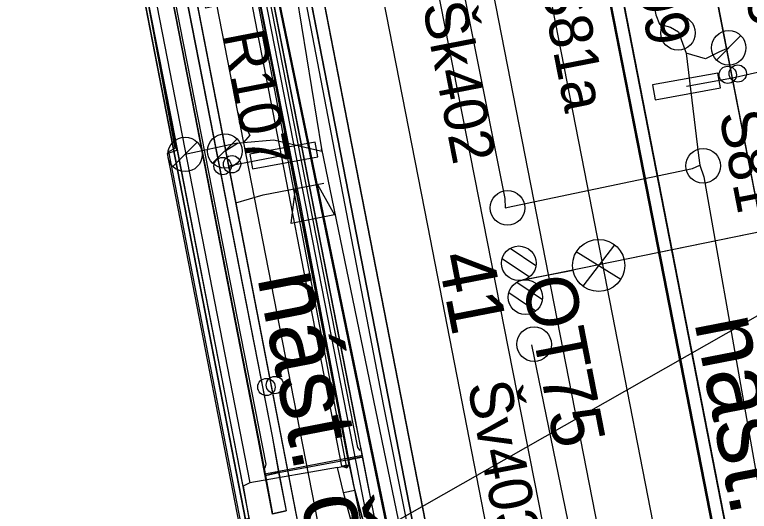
# Model space of a CAD drawing. Extents: x -545736 to -544888, y -1122892 to -1119128.
# Drawn here: x -545223.11 to -545201.89, y -1121830.85 to -1121816.49 of the extents above; entities that cross this region are included whole.
import ezdxf

# ---------------------------------------------------------------- set-up
doc = ezdxf.new("R2010")
doc.units = 0
for name, color, linetype in [('osvětlené plochy-hodnota-obrys', 7, 'Continuous'), ('Podbarveni_Nastupiste', 7, 'Continuous'), ('Podbarveni_Zastreseni_Pozemni', 7, 'Continuous'), ('Vrstva 1 - Koleje', 7, 'Continuous'), ('Vrstva 11 - Trakce', 7, 'Continuous'), ('Vrstva 14_zastreseni a nastupiste', 7, 'Continuous'), ('Vrstva 16_plochy', 7, 'Continuous'), ('Vrstva 17_ploty - zabradli', 7, 'Continuous'), ('Vrstva 18_mosty', 7, 'Continuous'), ('Vrstva 23', 7, 'Continuous'), ('Vrstva 25', 7, 'Continuous'), ('Vrstva 29 - sdelzar', 7, 'Continuous'), ('Vrstva 31', 7, 'Continuous'), ('Vrstva 33 - prvky sdelzar', 7, 'Continuous'), ('Vrstva 35', 7, 'Continuous'), ('Vrstva 4 - Teren - stezky - prechody - plochy', 7, 'Continuous'), ('Vrstva 43', 7, 'Continuous'), ('Vrstva 44', 7, 'Continuous'), ('Vrstva 63', 7, 'Continuous')]:
    doc.layers.add(name, color=color, linetype=linetype)

msp = doc.modelspace()

# ---------------------------------------------------------------- linework, layer by layer
at = {"layer": 'osvětlené plochy-hodnota-obrys'}
msp.add_lwpolyline([(-545199.162, -1121901.526), (-545277.859, -1121498.851)], dxfattribs=at)
at = {"layer": 'Podbarveni_Nastupiste'}
for points in [[(-545231.744, -1121683.481), (-545229.824, -1121693.33), (-545229.072, -1121697.208), (-545226.009, -1121712.918), (-545224.101, -1121722.713), (-545222.186, -1121732.529), (-545220.281, -1121742.278), (-545218.37, -1121752.08), (-545216.462, -1121761.85), (-545214.551, -1121771.671), (-545213.794, -1121775.543), (-545213.03, -1121779.5), (-545212.661, -1121781.385), (-545211.509, -1121787.31), (-545210.352, -1121793.242), (-545209.981, -1121795.167), (-545208.837, -1121801.034), (-545206.928, -1121810.852), (-545205.021, -1121820.613), (-545203.103, -1121830.424), (-545201.195, -1121840.212), (-545199.282, -1121850), (-545197.377, -1121859.789)], [(-545187.251, -1121954.256), (-545197.191, -1121903.223), (-545206.675, -1121854.601), (-545216.326, -1121805.1), (-545225.795, -1121756.548), (-545231.585, -1121726.856)], [(-545224.924, -1121787.43), (-545221.36, -1121805.783), (-545221.259, -1121806.301), (-545211.715, -1121855.445), (-545211.684, -1121855.607), (-545203.518, -1121897.654)]]:
    msp.add_lwpolyline(points, dxfattribs=at)
at = {"layer": 'Podbarveni_Zastreseni_Pozemni'}
for points in [[(-545187.955, -1121952.531), (-545197.581, -1121903.153), (-545207.045, -1121854.61), (-545216.686, -1121805.155), (-545226.175, -1121756.48), (-545231.934, -1121726.937)], [(-545215.86, -1121763.078), (-545206.277, -1121812.251), (-545196.709, -1121861.35), (-545187.145, -1121910.427), (-545177.587, -1121959.472)], [(-545224.924, -1121787.43), (-545221.36, -1121805.783), (-545221.259, -1121806.301), (-545211.715, -1121855.445), (-545211.684, -1121855.607), (-545203.518, -1121897.654)]]:
    msp.add_lwpolyline(points, dxfattribs=at)
at = {"layer": 'Vrstva 1 - Koleje'}
for points in [[(-545233.848, -1121681.554), (-545231.483, -1121693.695), (-545230.717, -1121697.634), (-545229.575, -1121703.488), (-545227.679, -1121713.214), (-545226.781, -1121717.826), (-545225.755, -1121723.095), (-545223.844, -1121732.896), (-545221.936, -1121742.699), (-545220.047, -1121752.363), (-545218.136, -1121762.167), (-545216.206, -1121772.05), (-545214.706, -1121779.748), (-545213.171, -1121787.633), (-545211.629, -1121795.541), (-545210.504, -1121801.308), (-545208.582, -1121811.169), (-545206.666, -1121820.989), (-545204.756, -1121830.789), (-545202.85, -1121840.577), (-545200.945, -1121850.344), (-545199.048, -1121860.1)], [(-545230.326, -1121724.427), (-545229.979, -1121726.206), (-545228.374, -1121734.441), (-545226.474, -1121744.198), (-545224.579, -1121753.948), (-545222.66, -1121763.756), (-545220.843, -1121773.054), (-545218.829, -1121783.394), (-545216.936, -1121793.11), (-545215.015, -1121802.972), (-545213.112, -1121812.732), (-545211.192, -1121822.586), (-545209.281, -1121832.389), (-545207.364, -1121842.223), (-545205.454, -1121852.03), (-545203.463, -1121862.249), (-545201.64, -1121871.595), (-545199.732, -1121881.388), (-545197.825, -1121891.185), (-545195.911, -1121901.003), (-545194.004, -1121910.796), (-545192.091, -1121920.608), (-545190.577, -1121928.351), (-545188.26, -1121940.241)]]:
    msp.add_lwpolyline(points, dxfattribs=at)
at = {"layer": 'Vrstva 11 - Trakce'}
for p, q in [((-545208.457, -1121824.167), (-545180.616, -1121818.465)), ((-545208.798, -1121823.242), (-545208.058, -1121823.741)), ((-545209.03, -1121823.538), (-545208.244, -1121824.069)), ((-545208.61, -1121824.226), (-545207.867, -1121824.727)), ((-545208.84, -1121824.524), (-545208.056, -1121825.052))]:
    msp.add_line(p, q, dxfattribs=at)
for centre in [(-545208.552, -1121823.676), (-545208.362, -1121824.658)]:
    msp.add_circle(centre, 0.5, dxfattribs=at)
at = {"layer": 'Vrstva 14_zastreseni a nastupiste'}
for points in [[(-545197.404, -1121859.79), (-545199.309, -1121850.001), (-545201.222, -1121840.213), (-545203.13, -1121830.425), (-545205.048, -1121820.614), (-545206.955, -1121810.853), (-545208.864, -1121801.035), (-545210.008, -1121795.168), (-545210.379, -1121793.243), (-545211.536, -1121787.311), (-545212.688, -1121781.386), (-545213.057, -1121779.501), (-545213.821, -1121775.544), (-545214.578, -1121771.672), (-545216.489, -1121761.851), (-545218.397, -1121752.081), (-545220.308, -1121742.279), (-545222.213, -1121732.53), (-545224.128, -1121722.714), (-545226.036, -1121712.919), (-545229.099, -1121697.209), (-545229.851, -1121693.331), (-545231.771, -1121683.482)], [(-545197.377, -1121859.789), (-545199.282, -1121850), (-545201.195, -1121840.212), (-545203.103, -1121830.424), (-545205.021, -1121820.613), (-545206.928, -1121810.852), (-545208.837, -1121801.034), (-545209.981, -1121795.167), (-545210.352, -1121793.242), (-545211.509, -1121787.31), (-545212.661, -1121781.385), (-545213.03, -1121779.5), (-545213.794, -1121775.543), (-545214.551, -1121771.671), (-545216.462, -1121761.85), (-545218.37, -1121752.08), (-545220.281, -1121742.278), (-545222.186, -1121732.529), (-545224.101, -1121722.713), (-545226.009, -1121712.918), (-545229.072, -1121697.208), (-545229.824, -1121693.33), (-545231.744, -1121683.481)], [(-545235.481, -1121708.743), (-545240.947, -1121709.822), (-545239.006, -1121719.972), (-545238.05, -1121719.845), (-545230.816, -1121757.091), (-545221.26, -1121806.301), (-545211.684, -1121855.607), (-545203.518, -1121897.654)], [(-545203.518, -1121897.654), (-545211.715, -1121855.445), (-545221.36, -1121805.783), (-545230.843, -1121756.957), (-545238.05, -1121719.845), (-545239.006, -1121719.972), (-545240.947, -1121709.822), (-545235.472, -1121708.744)], [(-545187.955, -1121952.531), (-545197.617, -1121902.959), (-545207.134, -1121854.134), (-545216.759, -1121804.75), (-545226.215, -1121756.237), (-545235.472, -1121708.744), (-545235.481, -1121708.743), (-545226.175, -1121756.48), (-545216.686, -1121805.155), (-545207.045, -1121854.61), (-545197.581, -1121903.153), (-545187.955, -1121952.532)], [(-545177.587, -1121959.475), (-545187.231, -1121909.997), (-545196.795, -1121860.929), (-545206.373, -1121811.793), (-545215.93, -1121762.758), (-545225.432, -1121714.011)], [(-545225.423, -1121714.009), (-545215.86, -1121763.078), (-545206.277, -1121812.251), (-545196.709, -1121861.35), (-545187.145, -1121910.427), (-545177.587, -1121959.472)], [(-545190.303, -1121938.581), (-545192.214, -1121928.77), (-545194.125, -1121918.966), (-545196.031, -1121909.189), (-545197.942, -1121899.363), (-545199.857, -1121889.557), (-545201.763, -1121879.791), (-545203.702, -1121869.853), (-545205.6, -1121860.114), (-545207.522, -1121850.259), (-545209.418, -1121840.525), (-545211.324, -1121830.765), (-545213.239, -1121820.945), (-545215.147, -1121811.118), (-545217.071, -1121801.296), (-545218.983, -1121791.496), (-545220.884, -1121781.736), (-545222.038, -1121775.828), (-545223.949, -1121766.01), (-545225.858, -1121756.223), (-545227.768, -1121746.427), (-545229.681, -1121736.644), (-545231.585, -1121726.856), (-545232.882, -1121727.101)], [(-545190.297, -1121938.595), (-545192.208, -1121928.784), (-545194.119, -1121918.98), (-545196.025, -1121909.203), (-545197.936, -1121899.377), (-545199.851, -1121889.571), (-545201.757, -1121879.805), (-545203.696, -1121869.867), (-545205.594, -1121860.128), (-545207.516, -1121850.273), (-545209.412, -1121840.539), (-545211.318, -1121830.779), (-545213.233, -1121820.959), (-545215.141, -1121811.132), (-545217.065, -1121801.31), (-545218.977, -1121791.51), (-545220.878, -1121781.75), (-545222.032, -1121775.842), (-545223.943, -1121766.024), (-545225.852, -1121756.237), (-545227.762, -1121746.441), (-545229.675, -1121736.658), (-545231.579, -1121726.87), (-545232.876, -1121727.115)]]:
    msp.add_lwpolyline(points, dxfattribs=at)
for centre in [(-545202.516, -1121818.227), (-545202.226, -1121818.19), (-545216.836, -1121820.812), (-545217.107, -1121820.865), (-545215.597, -1121827.198), (-545215.842, -1121827.253)]:
    msp.add_circle(centre, 0.25, dxfattribs=at)
at = {"layer": 'Vrstva 16_plochy'}
for points in [[(-545197.377, -1121859.789), (-545199.282, -1121850), (-545201.195, -1121840.212), (-545203.103, -1121830.424), (-545205.021, -1121820.613), (-545206.928, -1121810.852), (-545208.837, -1121801.034), (-545209.981, -1121795.167), (-545210.352, -1121793.242), (-545211.509, -1121787.31), (-545212.661, -1121781.385), (-545213.03, -1121779.5), (-545213.794, -1121775.543), (-545214.551, -1121771.671), (-545216.462, -1121761.85), (-545218.37, -1121752.08), (-545220.281, -1121742.278), (-545222.186, -1121732.529), (-545224.101, -1121722.713), (-545226.009, -1121712.918), (-545229.072, -1121697.208), (-545229.824, -1121693.33), (-545231.744, -1121683.481)], [(-545190.303, -1121938.581), (-545192.214, -1121928.77), (-545194.125, -1121918.966), (-545196.031, -1121909.189), (-545197.942, -1121899.363), (-545199.857, -1121889.557), (-545201.763, -1121879.791), (-545203.702, -1121869.853), (-545205.6, -1121860.114), (-545207.522, -1121850.259), (-545209.418, -1121840.525), (-545211.324, -1121830.765), (-545213.239, -1121820.945), (-545215.147, -1121811.118), (-545217.071, -1121801.296), (-545218.983, -1121791.496), (-545220.884, -1121781.736), (-545222.038, -1121775.828), (-545223.949, -1121766.01), (-545225.858, -1121756.223), (-545227.768, -1121746.427), (-545229.681, -1121736.644), (-545231.585, -1121726.856), (-545232.882, -1121727.101)], [(-545203.547, -1121897.593), (-545206.753, -1121881.158), (-545211.097, -1121859.343), (-545210.813, -1121859.226), (-545213.111, -1121847.564), (-545213.392, -1121847.604), (-545218.662, -1121820.44), (-545218.477, -1121820.346), (-545219.984, -1121812.223), (-545220.26, -1121812.204), (-545225.709, -1121784.688), (-545225.426, -1121784.6), (-545227.01, -1121776.395), (-545227.341, -1121776.465), (-545232.574, -1121749.266), (-545232.267, -1121749.247), (-545234.505, -1121737.659), (-545234.868, -1121737.77), (-545236.84, -1121727.819)]]:
    msp.add_lwpolyline(points, dxfattribs=at)
at = {"layer": 'Vrstva 17_ploty - zabradli'}
for points in [[(-545213.137, -1121829.09), (-545213.201, -1121828.997), (-545215.683, -1121816.346), (-545218.136, -1121803.834), (-545218.101, -1121803.73)], [(-545215.883, -1121829.595), (-545215.85, -1121829.485), (-545218.337, -1121816.824), (-545220.75, -1121804.321), (-545220.821, -1121804.222)]]:
    msp.add_lwpolyline(points, dxfattribs=at)
at = {"layer": 'Vrstva 18_mosty'}
for points in [[(-545215.667, -1121830.925), (-545215.887, -1121829.775), (-545216.081, -1121828.749), (-545220.77, -1121804.664), (-545221.577, -1121800.537)], [(-545211.907, -1121835.206), (-545213.071, -1121829.23), (-545213.278, -1121828.196), (-545217.991, -1121804.122), (-545218.151, -1121803.288)], [(-545218.141, -1121803.333), (-545217.992, -1121804.117), (-545217.708, -1121805.552), (-545213.28, -1121828.199), (-545213.076, -1121829.274), (-545211.899, -1121835.2), (-545212.297, -1121835.279), (-545214.339, -1121835.694), (-545214.735, -1121835.776), (-545214.959, -1121834.667)], [(-545215.668, -1121830.923), (-545215.873, -1121829.807), (-545216.075, -1121828.744), (-545220.501, -1121806.103), (-545220.773, -1121804.657), (-545220.922, -1121803.874)], [(-545213.071, -1121829.23), (-545215.887, -1121829.775)], [(-545215.873, -1121829.807), (-545215.489, -1121829.72), (-545213.467, -1121829.349), (-545213.082, -1121829.279)]]:
    msp.add_lwpolyline(points, dxfattribs=at)
at = {"layer": 'Vrstva 23'}
for p, q in [((-545213.668, -1121829.539), (-545218.806, -1121802.964)), ((-545213.451, -1121829.513), (-545218.594, -1121802.85)), ((-545213.523, -1121829.585), (-545218.58, -1121802.969)), ((-545213.79, -1121829.576), (-545216.323, -1121830.022)), ((-545213.79, -1121829.576), (-545213.438, -1121829.511)), ((-545216.323, -1121830.022), (-545216.517, -1121830.117)), ((-545213.62, -1121830.305), (-545213.292, -1121830.234))]:
    msp.add_line(p, q, dxfattribs=at)
for points in [[(-545204.006, -1121895.32), (-545211.097, -1121859.276), (-545210.828, -1121859.191), (-545213.136, -1121847.58), (-545213.447, -1121847.636), (-545218.7, -1121820.501), (-545218.434, -1121820.401), (-545220.002, -1121812.223), (-545220.322, -1121812.224), (-545225.746, -1121784.731), (-545225.44, -1121784.622), (-545227.044, -1121776.44), (-545227.334, -1121776.447), (-545232.615, -1121749.298), (-545232.32, -1121749.236), (-545234.53, -1121737.665), (-545234.868, -1121737.675), (-545238.332, -1121720.513)], [(-545211.94, -1121835.191), (-545213.321, -1121830.107), (-545214.861, -1121821.949), (-545216.047, -1121815.956), (-545217.416, -1121816.262), (-545217.595, -1121816.297), (-545219.759, -1121805.349), (-545221.579, -1121805.729), (-545220.273, -1121812.287), (-545220.028, -1121812.236)], [(-545220.028, -1121812.236), (-545218.581, -1121819.536), (-545216.338, -1121831.071)], [(-545216.517, -1121830.117), (-545220.017, -1121812.191), (-545219.799, -1121812.154), (-545216.323, -1121830.022)], [(-545213.79, -1121829.576), (-545213.446, -1121829.512), (-545213.438, -1121829.511)], [(-545199.948, -1121897.799), (-545203.323, -1121880.782), (-545208.084, -1121856.453), (-545212.345, -1121835.011), (-545213.62, -1121830.305), (-545213.79, -1121829.576)], [(-545199.677, -1121897.734), (-545203.003, -1121880.71), (-545207.766, -1121856.41), (-545212.031, -1121834.939), (-545213.292, -1121830.234), (-545213.438, -1121829.511)], [(-545216.517, -1121830.117), (-545216.35, -1121831.056), (-545217.323, -1121831.306)]]:
    msp.add_lwpolyline(points, dxfattribs=at)
msp.add_lwpolyline([(-545213.451, -1121829.513), (-545213.668, -1121829.539), (-545213.523, -1121829.585)], close=True, dxfattribs=at)
at = {"layer": 'Vrstva 25'}
for p, q in [((-545205.606, -1121824.14), (-545206.89, -1121823.348)), ((-545205.785, -1121823.141), (-545206.698, -1121824.34)), ((-545206.985, -1121823.88), (-545208.457, -1121824.167))]:
    msp.add_line(p, q, dxfattribs=at)
msp.add_lwpolyline([(-545208.457, -1121824.167), (-545180.616, -1121818.465)], dxfattribs=at)
msp.add_circle((-545206.244, -1121823.738), 0.754, dxfattribs=at)
at = {"layer": 'Vrstva 29 - sdelzar'}
for p, q in [((-545215.34, -1121820.56), (-545216.94, -1121820.87)), ((-545216.73, -1121821.93), (-545215.94, -1121821.7))]:
    msp.add_line(p, q, dxfattribs=at)
for points in [[(-545238.22, -1121711.14), (-545234.93, -1121728.12), (-545231.3, -1121746.83), (-545227.7, -1121765.38), (-545223.97, -1121784.59), (-545220.37, -1121803.18), (-545216.73, -1121821.93), (-545213.13, -1121840.52), (-545209.71, -1121858.15), (-545206.26, -1121875.91), (-545203.14, -1121892.01), (-545203.04, -1121892.5), (-545200.17, -1121907.31), (-545196.87, -1121924.33), (-545191.66, -1121951.2)], [(-545175.14, -1121957.03), (-545175.16, -1121957.08), (-545175.8, -1121953.82), (-545180.1, -1121931.95), (-545183.87, -1121912.75), (-545187.07, -1121896.48), (-545189.31, -1121885.11), (-545190.22, -1121880.47), (-545193.48, -1121863.77), (-545196.83, -1121846.68), (-545200.14, -1121829.74), (-545203.5, -1121812.59), (-545203.57, -1121812.21), (-545207.18, -1121793.54), (-545209.33, -1121782.4), (-545210.67, -1121775.43), (-545213.88, -1121758.72), (-545214.01, -1121758.07), (-545217.14, -1121741.79), (-545220.4, -1121724.8), (-545222.23, -1121715.29), (-545222.21, -1121715.31)], [(-545191.66, -1121951.2), (-545193.35, -1121942.51), (-545235.14, -1121727)], [(-545190.87, -1121877.13), (-545202.38, -1121818.31), (-545210.85, -1121774.49), (-545217.14, -1121741.79)], [(-545225.37, -1121777.4), (-545216.94, -1121820.87), (-545205.32, -1121880.79), (-545201.375, -1121901.125), (-545191.66, -1121951.2), (-545194.13, -1121951.65), (-545195.7, -1121951.95), (-545197.13, -1121952.16)], [(-545203.71, -1121818.56), (-545202.38, -1121818.31), (-545200.85, -1121817.97)]]:
    msp.add_lwpolyline(points, dxfattribs=at)
at = {"layer": 'Vrstva 31'}
for points in [[(-545167.8, -1121768.56), (-545182.27, -1121771.39), (-545196.19, -1121774), (-545210.17, -1121776.63), (-545223.05, -1121779.38), (-545201.82, -1121882.5), (-545197.48, -1121905.04), (-545195.72, -1121914.53), (-545195.79, -1121915.03), (-545194.56, -1121922.72)], [(-545201.82, -1121882.5), (-545223.05, -1121779.38)], [(-545223.05, -1121779.38), (-545201.93, -1121881.72), (-545206.59, -1121882.55)]]:
    msp.add_lwpolyline(points, dxfattribs=at)
at = {"layer": 'Vrstva 33 - prvky sdelzar'}
msp.add_line((-545215.94, -1121821.7), (-545214.181, -1121821.359), dxfattribs=at)
for points in [[(-545202.728, -1121818.601), (-545202.806, -1121818.175), (-545204.692, -1121818.52), (-545204.614, -1121818.946)], [(-545214.358, -1121820.601), (-545214.436, -1121820.175), (-545216.322, -1121820.52), (-545216.244, -1121820.946)]]:
    msp.add_lwpolyline(points, close=True, dxfattribs=at)
msp.add_lwpolyline([(-545214.369, -1121821.395), (-545213.872, -1121822.277), (-545215.129, -1121822.521), (-545214.998, -1121821.517)], dxfattribs=at)
at = {"layer": 'Vrstva 35'}
for points in [[(-545218.535, -1121803.416), (-545218.141, -1121803.333), (-545217.708, -1121805.552), (-545213.28, -1121828.199), (-545213.076, -1121829.274), (-545211.899, -1121835.2), (-545211.899, -1121835.2), (-545212.293, -1121835.279), (-545212.297, -1121835.279)], [(-545220.922, -1121803.874), (-545220.501, -1121806.103), (-545215.873, -1121829.807), (-545215.668, -1121830.923), (-545215.271, -1121830.836)], [(-545206.402, -1121859.002), (-545206.387, -1121858.252), (-545212.45, -1121827.803), (-545215.976, -1121809.464), (-545216.925, -1121805.451)], [(-545218.108, -1121805.619), (-545215.89, -1121816.948), (-545213.671, -1121828.277)], [(-545218.099, -1121805.619), (-545215.887, -1121816.947), (-545213.674, -1121828.274)], [(-545217.708, -1121805.552), (-545215.494, -1121816.876), (-545213.28, -1121828.199)], [(-545220.501, -1121806.103), (-545218.288, -1121817.424), (-545216.075, -1121828.744)], [(-545220.116, -1121806.015), (-545217.898, -1121817.346), (-545215.679, -1121828.676)], [(-545220.111, -1121806.016), (-545217.895, -1121817.345)], [(-545217.895, -1121817.345), (-545215.678, -1121828.674)], [(-545213.28, -1121828.199), (-545213.076, -1121829.274), (-545211.899, -1121835.2)], [(-545213.674, -1121828.274), (-545213.467, -1121829.349), (-545212.297, -1121835.279), (-545211.899, -1121835.2)], [(-545213.671, -1121828.277), (-545213.468, -1121829.357), (-545212.293, -1121835.279)], [(-545216.075, -1121828.744), (-545215.873, -1121829.807), (-545215.668, -1121830.923)], [(-545215.679, -1121828.676), (-545215.489, -1121829.72)], [(-545215.678, -1121828.674), (-545215.486, -1121829.724), (-545215.273, -1121830.835)], [(-545213.467, -1121829.349), (-545213.468, -1121829.357), (-545213.076, -1121829.274), (-545213.076, -1121829.274), (-545213.467, -1121829.349)], [(-545215.489, -1121829.72), (-545215.873, -1121829.807), (-545215.873, -1121829.807), (-545215.486, -1121829.724), (-545215.489, -1121829.72)], [(-545215.489, -1121829.72), (-545215.271, -1121830.836), (-545215.273, -1121830.835), (-545215.668, -1121830.923), (-545215.668, -1121830.923)]]:
    msp.add_lwpolyline(points, dxfattribs=at)
at = {"layer": 'Vrstva 4 - Teren - stezky - prechody - plochy'}
for points in [[(-545231.771, -1121683.482), (-545229.851, -1121693.331), (-545229.099, -1121697.209), (-545226.036, -1121712.919), (-545224.128, -1121722.714), (-545222.213, -1121732.53), (-545220.308, -1121742.279), (-545218.397, -1121752.081), (-545216.489, -1121761.851), (-545214.578, -1121771.672), (-545213.821, -1121775.544), (-545213.057, -1121779.501), (-545211.536, -1121787.311), (-545210.379, -1121793.243), (-545210.008, -1121795.168), (-545208.864, -1121801.035), (-545206.955, -1121810.853), (-545205.048, -1121820.614), (-545203.13, -1121830.425), (-545201.222, -1121840.213), (-545199.309, -1121850.001), (-545197.404, -1121859.79)], [(-545205.594, -1121860.128), (-545207.516, -1121850.273), (-545209.412, -1121840.539), (-545211.318, -1121830.779), (-545213.233, -1121820.959), (-545215.141, -1121811.132), (-545217.065, -1121801.31), (-545218.977, -1121791.51), (-545220.878, -1121781.75), (-545222.032, -1121775.842), (-545223.943, -1121766.024), (-545225.852, -1121756.237), (-545227.762, -1121746.441), (-545229.675, -1121736.658), (-545231.579, -1121726.87), (-545232.876, -1121727.115), (-545237.056, -1121705.49), (-545240.121, -1121689.95)], [(-545231.44, -1121701.484), (-545232.286, -1121701.618), (-545230.088, -1121716.152), (-545228.038, -1121727.844), (-545220.949, -1121764.49), (-545212.911, -1121805.524), (-545206.635, -1121837.447), (-545200.392, -1121870.233)], [(-545231.44, -1121701.484), (-545226.159, -1121728.902), (-545219.293, -1121764.433), (-545211.332, -1121805.41), (-545203.649, -1121844.746)]]:
    msp.add_lwpolyline(points, dxfattribs=at)
at = {"layer": 'Vrstva 43'}
for p, q in [((-545202.84, -1121817.799), (-545202.135, -1121817.095)), ((-545217.396, -1121820.783), (-545216.691, -1121820.079)), ((-545218.545, -1121820.881), (-545217.84, -1121820.177))]:
    msp.add_line(p, q, dxfattribs=at)
msp.add_lwpolyline([(-545221.64, -1121793.845), (-545216.677, -1121819.304), (-545215.137, -1121827.201), (-545204.798, -1121880.11), (-545202.406, -1121892.353), (-545195.991, -1121925.439), (-545195.251, -1121929.242), (-545194.988, -1121930.593), (-545190.551, -1121953.388)], dxfattribs=at)
for centre, radius in [((-545203.952, -1121817.018), 0.5), ((-545202.487, -1121817.448), 0.498), ((-545217.043, -1121820.431), 0.498), ((-545218.192, -1121820.529), 0.498), ((-545203.227, -1121820.859), 0.5), ((-545208.878, -1121822.075), 0.5), ((-545208.111, -1121826.016), 0.5)]:
    msp.add_circle(centre, radius, dxfattribs=at)
at = {"layer": 'Vrstva 44'}
for points in [[(-545205.474, -1121802.211), (-545205.449, -1121802.22), (-545207.349, -1121802.659), (-545207.209, -1121803.673), (-545207.16, -1121803.964), (-545207.099, -1121804.273), (-545204.595, -1121816.491), (-545204.483, -1121816.761), (-545204.17, -1121816.852), (-545203.934, -1121816.983), (-545203.862, -1121817.211), (-545203.717, -1121817.602), (-545203.36, -1121820.563), (-545203.318, -1121820.84), (-545203.21, -1121821.179), (-545200.914, -1121834.168), (-545200.798, -1121834.683), (-545197.706, -1121848.444), (-545197.62, -1121848.679)], [(-545212.59, -1121803.593), (-545208.953, -1121821.799), (-545208.948, -1121822.07), (-545208.726, -1121822.02), (-545203.529, -1121820.939), (-545203.318, -1121820.84)], [(-545215.901, -1121810.469), (-545215.912, -1121810.596), (-545215.836, -1121810.812), (-545215.517, -1121812.96), (-545215.505, -1121813.035), (-545215.407, -1121813.263), (-545214.247, -1121820.364), (-545208.074, -1121850.261), (-545207.892, -1121850.634)], [(-545202.488, -1121817.447), (-545202.75, -1121817.563), (-545203.158, -1121817.767), (-545203.714, -1121817.599), (-545203.717, -1121817.602)], [(-545216.677, -1121819.304), (-545216.322, -1121819.971), (-545216.505, -1121820.184)], [(-545217.044, -1121820.431), (-545216.677, -1121820.199), (-545216.505, -1121820.184), (-545215.631, -1121820.106), (-545214.241, -1121820.433), (-545214.247, -1121820.364)], [(-545216.677, -1121820.199), (-545218.193, -1121820.529), (-545218.193, -1121820.529)], [(-545208.181, -1121826.031), (-545203.321, -1121849.696), (-545203.405, -1121849.895)]]:
    msp.add_lwpolyline(points, dxfattribs=at)
at = {"layer": 'Vrstva 63'}
msp.add_line((-545194.558, -1121821.143), (-545285.437, -1121872.929), dxfattribs=at)

# ---------------------------------------------------------------- texts
at = {"layer": 'Vrstva 11 - Trakce'}
msp.add_text('41', height=1.6, rotation=281.0001, dxfattribs=at).set_placement((-545210.905, -1121823.471))
at = {"layer": 'Vrstva 14_zastreseni a nastupiste'}
for s, rotation, p in [('nást. č.1   231m', 280.9878, (-545216.113, -1121824.072)), ('nást. č.2   399m', 281.0305, (-545203.488, -1121825.363))]:
    msp.add_text(s, height=2, rotation=rotation, dxfattribs=at).set_placement(p)
at = {"layer": 'Vrstva 25'}
msp.add_text('OT75', height=1.5, rotation=281.0286, dxfattribs=at).set_placement((-545208.457, -1121824.167))
at = {"layer": 'Vrstva 33 - prvky sdelzar'}
for s, rotation, p in [('R209', 281.0679, (-545205.55, -1121813.53)), ('K2.5', 281.0679, (-545202.48, -1121813.503)), ('R107', 280.9763, (-545217.119, -1121817.049))]:
    msp.add_text(s, height=1.25, rotation=rotation, dxfattribs=at).set_placement(p)
at = {"layer": 'Vrstva 43'}
for s, rotation, p in [('Š81a', 281.0281, (-545207.953, -1121815.529)), ('Šk402', 281.0323, (-545211.338, -1121816.214)), ('Š81', 281.0281, (-545202.773, -1121819.363)), ('Šv403', 281.0323, (-545210.044, -1121827.186))]:
    msp.add_text(s, height=1.25, rotation=rotation, dxfattribs=at).set_placement(p)

doc.saveas('drawing.dxf')
